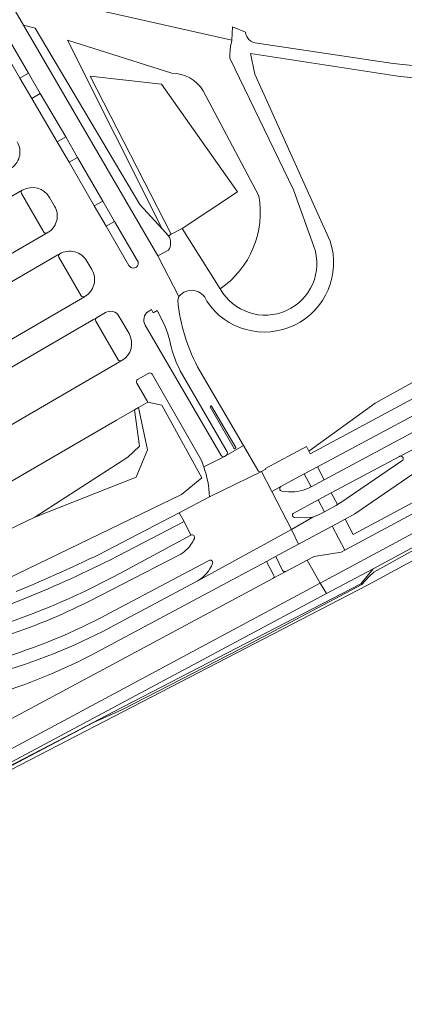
# Model space of a CAD drawing. Header units: metres. Extents: x 197700 to 204338, y 317132 to 325229.
# Tile 508 of 656: x 201422 to 201500, y 319771 to 319971. Entities that reach past the tile are written whole.
import ezdxf

# ---------------------------------------------------------------- set-up
doc = ezdxf.new("R2010")
doc.units = ezdxf.units.M
for name, color, linetype, lineweight in [('B-WE-GR-BOUWLAND-GV', 80, 'Continuous', 13), ('B-WE-IE-TERREINAFSCHEIDING_KUNSTMATIG_HEKWERK-G', 20, 'IE-TERREINAFSCHEIDING-KUNSTMATIG', 18), ('B-WE-OG-TERREIN_CULTUURSCHEIDING-GV', 7, 'Continuous', 18), ('B-WE-OG-TERREIN_ERF-GV', 7, 'Continuous', 18), ('B-WE-OG-WEG-GV', 7, 'Continuous', 18), ('B-WE-VH-ONVERHARD-GV', 252, 'Continuous', 18), ('B-WE-VH-VERHARDING_ASFALT-GV', 252, 'Continuous', 18), ('B-WE-VH-VERHARDING_GESLOTEN-GV', 252, 'Continuous', 18), ('B-WE-VH-VERHARDING_HALFVERHARDING_GRIND-GV', 252, 'Continuous', 18), ('B-WE-VH-VERHARDING_OPEN-GV', 252, 'Continuous', 18), ('B-WE-VH-VERHARDING_TEGEL-GV', 252, 'Continuous', 18)]:
    doc.layers.add(name, color=color, linetype=linetype, lineweight=lineweight)
doc.linetypes.add('IE-TERREINAFSCHEIDING-KUNSTMATIG', pattern='A,4,[82,NLCS.SHX,S=0.75,R=90,X=0,Y=0],4,-2', length=10)

msp = doc.modelspace()

# ---------------------------------------------------------------- linework, layer by layer
at = {"layer": 'B-WE-GR-BOUWLAND-GV'}
msp.add_lwpolyline([(201521.523, 319871.629), (201492.683, 319856.019), (201380.398, 319797.895), (201386.947, 319785.54), (201394.155, 319757.019), (201394.504, 319755.488), (201396.057, 319748.685), (201396.221, 319748.62), (201396.332, 319748.228), (201402.389, 319746.179), (201429.646, 319736.956), (201432.387, 319737.008), (201436.592, 319737.089), (201462.389, 319728.622), (201472.426, 319722.636), (201473.346, 319722.217), (201480.174, 319719.881), (201483.087, 319719.071), (201487.381, 319717.944), (201491.865, 319716.802), (201495.882, 319715.964), (201501.03, 319715.09)], dxfattribs=at)
at = {"layer": 'B-WE-IE-TERREINAFSCHEIDING_KUNSTMATIG_HEKWERK-G'}
msp.add_lwpolyline([(201380.136, 319798.389), (201394.134, 319805.495), (201412.991, 319815.477), (201437.202, 319828.162), (201442.901, 319830.757), (201466.966, 319843.119), (201491.574, 319856.149), (201492.943, 319857.675), (201494.019, 319858.668), (201520.078, 319873.155), (201528.91, 319877.998)], dxfattribs=at)
at = {"layer": 'B-WE-OG-TERREIN_CULTUURSCHEIDING-GV'}
for points in [[(201480.813, 319883.231), (201481.102, 319882.668), (201572.66, 319931.839), (201576.679, 319933.957), (201594.464, 319943.478), (201593.839, 319944.806), (201570.624, 319935.109), (201525.243, 319910.082), (201494.247, 319892.96)], [(201482.557, 319880.011), (201483.947, 319877.372), (201516.072, 319894.6), (201514.686, 319897.185)], [(201380.136, 319798.389), (201380.398, 319797.895), (201492.683, 319856.019), (201521.523, 319871.629), (201530.549, 319875.786), (201528.91, 319877.998), (201528.824, 319878.115), (201501.49, 319863.449), (201493.871, 319859.377), (201491.349, 319856.327), (201441.229, 319830.323), (201429.906, 319824.404), (201421.452, 319819.986), (201411.965, 319815.026), (201393.871, 319805.568), (201385.719, 319801.308)], [(201480.489, 319861.137), (201481.883, 319861.881), (201487.388, 319862.737), (201488.127, 319863.137), (201485.534, 319867.994), (201485.525, 319868.011), (201478.751, 319864.365), (201474.095, 319861.859), (201474.102, 319861.844), (201475.49, 319859.005), (201475.79, 319858.786), (201476.18, 319858.836)], [(201380.136, 319798.389), (201385.719, 319801.308), (201393.871, 319805.568), (201411.965, 319815.026), (201421.452, 319819.986), (201429.906, 319824.404), (201441.229, 319830.323), (201491.349, 319856.327), (201493.871, 319859.377), (201484.41, 319854.32), (201380.005, 319798.519)]]:
    msp.add_lwpolyline(points, close=True, dxfattribs=at)
for points in [[(201508.189, 319882.849), (201490.165, 319870.506), (201489.514, 319870.158), (201488.176, 319869.438), (201488.192, 319869.406), (201489.802, 319866.319), (201523.457, 319884.388), (201521.855, 319887.462), (201513.688, 319885.321)], [(201480.77, 319875.678), (201481.288, 319875.957), (201479.889, 319878.591), (201475.173, 319876.049), (201475.145, 319876.032), (201475.119, 319876.014)], [(201475.322, 319875.1), (201476.105, 319875.021)], [(201473.709, 319858.002), (201472.227, 319860.853), (201461.371, 319855.01), (201436.691, 319841.818)], [(201356.767, 319795.104), (201361.278, 319797.442), (201388.198, 319811.641), (201388.97, 319812.048), (201473.541, 319857.415), (201473.583, 319857.437)]]:
    msp.add_lwpolyline(points, dxfattribs=at)
for points in [[(201475.119, 319876.014, 0.646317), (201475.322, 319875.1)], [(201476.105, 319875.021, 0.125663), (201480.77, 319875.678)], [(201473.583, 319857.437, 0.4212103), (201473.709, 319858.002)], [(201436.691, 319841.818, -0.0950916), (201391.817, 319828.741)]]:
    msp.add_lwpolyline(points, format="xyb", dxfattribs=at)
at = {"layer": 'B-WE-OG-TERREIN_ERF-GV'}
for points in [[(201465.236, 319966.537), (201422.215, 319976.264), (201418.537, 319979.627), (201407.573, 320000.099), (201404.916, 320009.571), (201402.903, 320017.324), (201401.323, 320023.084), (201400.279, 320025.978)], [(201400.279, 320025.978), (201401.323, 320023.084), (201402.903, 320017.324), (201404.916, 320009.571), (201407.573, 320000.099), (201418.537, 319979.627), (201422.215, 319976.264), (201465.236, 319966.537), (201465.253, 319967.901), (201465.342, 319969.264), (201467.959, 319968.163)], [(201395.694, 320016.414), (201422.983, 319969.556), (201425.348, 319969.006), (201446.587, 319933.214), (201451.09, 319928.274), (201431.893, 319966.553), (201453.063, 319959.872)], [(201422.983, 319969.556), (201450.209, 319922.805), (201452.405, 319923.934)], [(201452.376, 319926.871), (201451.09, 319928.274), (201446.587, 319933.214), (201425.348, 319969.006), (201422.983, 319969.556)], [(201453.063, 319959.872), (201431.893, 319966.553), (201451.09, 319928.274), (201452.376, 319926.871), (201452.911, 319927.22), (201436.526, 319959.24), (201450.932, 319957.657), (201466.391, 319935.826), (201455.159, 319928.335)], [(201470.318, 319965.951), (201497.947, 319961.813), (201551.435, 319956.282)], [(201481.854, 319924.734), (201477.722, 319936.186), (201464.842, 319962.899)], [(201577.562, 319950.7), (201498.867, 319959.226), (201468.971, 319963.835), (201469.878, 319959.685), (201485.148, 319925.773)], [(201459.427, 319956.263), (201470.684, 319935.005)], [(201470.684, 319935.005), (201459.427, 319956.263)], [(201471.237, 319879.093), (201472.103, 319879.579), (201472.064, 319879.697), (201480.326, 319884.178), (201480.813, 319883.231), (201494.247, 319892.96), (201525.243, 319910.082), (201570.624, 319935.109), (201593.839, 319944.806), (201592.983, 319946.623), (201593.417, 319947.916), (201593.079, 319947.991)], [(201422.573, 319935.445), (201427.097, 319927.635)], [(201422.763, 319936.118), (201422.746, 319936.108)], [(201429.286, 319932.918), (201428.278, 319934.659)], [(201446.106, 319921.828), (201441.467, 319929.81), (201439.77, 319928.809), (201444.364, 319920.842)], [(201455.159, 319928.335), (201462.85, 319916.128)], [(201430.144, 319922.535), (201434.679, 319914.717)], [(201436.844, 319920.016), (201435.839, 319921.746)], [(201454.495, 319914.585), (201454.252, 319913.798)], [(201439.595, 319911.296), (201437.788, 319910.244)], [(201444.375, 319907.052), (201442.33, 319910.572)], [(201451.503, 319908.973), (201450.108, 319911.737), (201449.296, 319911.283), (201448.911, 319911.914), (201448.302, 319911.551)], [(201437.654, 319909.588), (201442.205, 319901.744)], [(201447.682, 319908.723), (201463.032, 319882.331)], [(201442.876, 319901.555), (201442.929, 319901.586)], [(201448.389, 319899.009), (201446.113, 319897.709)], [(201458.993, 319881.45), (201449.071, 319898.823)], [(201464.249, 319883.047), (201454.76, 319899.487)], [(201458.745, 319899.505), (201467.57, 319884.372), (201470.505, 319879.339)], [(201445.929, 319897.023), (201448.174, 319893.166), (201451.025, 319892.555)], [(201405.105, 319850.274), (201430.145, 319862.408), (201454.983, 319874.409), (201459.127, 319877.78), (201451.025, 319892.555), (201448.174, 319893.166), (201446.328, 319892.095)], [(201451.025, 319892.555), (201459.127, 319877.78), (201454.983, 319874.409), (201430.145, 319862.408), (201405.105, 319850.274)], [(201446.328, 319892.095), (201448.1, 319883.493), (201445.846, 319877.906), (201425.266, 319869.812), (201392.545, 319854.103), (201384.476, 319850.229)], [(201460.806, 319892.164), (201465.682, 319883.778)], [(201466, 319883.952), (201461.111, 319892.336)], [(201463.712, 319882.118), (201463.752, 319882.138), (201464.067, 319882.33)], [(201439.603, 319862.899), (201454.543, 319870.71), (201460.676, 319873.969)]]:
    msp.add_lwpolyline(points, dxfattribs=at)
for points in [[(201418.864, 319968.684), (201417.139, 319967.681), (201422.255, 319958.87), (201423.991, 319959.864)], [(201452.911, 319927.22), (201455.159, 319928.335), (201466.391, 319935.826), (201450.932, 319957.657), (201436.526, 319959.24)], [(201431.54, 319946.915), (201426.402, 319955.733), (201424.681, 319954.736), (201429.816, 319945.91)], [(201439.06, 319933.908), (201433.946, 319942.766), (201432.217, 319941.776), (201437.338, 319932.936)], [(201445.455, 319891.588), (201446.487, 319884.246), (201444.131, 319881.976), (201425.266, 319869.812), (201445.846, 319877.906), (201448.1, 319883.493), (201446.328, 319892.095)]]:
    msp.add_lwpolyline(points, close=True, dxfattribs=at)
for points in [[(201464.842, 319962.899, -0.0796727), (201465.236, 319966.537)], [(201467.959, 319968.163, 0.3576927), (201470.318, 319965.951)], [(201453.063, 319959.872, -0.2551045), (201459.427, 319956.263)], [(201459.427, 319956.263, 0.2551045), (201453.063, 319959.872)], [(201420.242, 319940.431, 0.4227616), (201421.719, 319945.912)], [(201428.278, 319934.659, 0.4080473), (201422.763, 319936.118)], [(201422.746, 319936.108, 0.4060299), (201422.573, 319935.445)], [(201470.684, 319935.005, -0.2962239), (201462.85, 319916.128)], [(201462.85, 319916.128, 0.2962239), (201470.684, 319935.005)], [(201427.78, 319927.47, 0.4288876), (201429.286, 319932.918)], [(201427.097, 319927.635, 0.3717307), (201427.78, 319927.47)], [(201452.405, 319923.934, 0.2815633), (201452.376, 319926.871)], [(201485.148, 319925.773, -0.873579), (201460.127, 319913.633)], [(201462.85, 319916.128, 0.9167708), (201481.854, 319924.734)], [(201430.336, 319923.216, 0.3809111), (201430.144, 319922.535)], [(201435.839, 319921.746, 0.4153349), (201430.336, 319923.216)], [(201444.364, 319920.842, 1.0197038), (201446.106, 319921.828)], [(201435.367, 319914.535, 0.4227616), (201436.844, 319920.016)], [(201434.679, 319914.717, 0.3797998), (201435.367, 319914.535)], [(201460.127, 319913.633, 0.5923909), (201454.495, 319914.585)], [(201454.252, 319913.798, 0.1055491), (201458.745, 319899.505)], [(201442.33, 319910.572, 0.4145178), (201439.595, 319911.296)], [(201448.302, 319911.551, 0.4074616), (201447.682, 319908.723)], [(201437.788, 319910.244, 0.4141694), (201437.654, 319909.588)], [(201452.511, 319906.093, 0.0433371), (201451.503, 319908.973)], [(201442.929, 319901.586, 0.4139939), (201444.375, 319907.052)], [(201454.76, 319899.487, -0.0674785), (201452.511, 319906.093)], [(201442.205, 319901.744, 0.4084629), (201442.876, 319901.555)], [(201449.071, 319898.823, 0.4138966), (201448.389, 319899.009)], [(201446.113, 319897.709, 0.4166505), (201445.929, 319897.023)], [(201461.111, 319892.336, 0.9450867), (201460.806, 319892.164)], [(201464.067, 319882.33, 0.3918308), (201464.249, 319883.047)], [(201465.682, 319883.778, 0.9308676), (201466, 319883.952)], [(201459.536, 319880.042, 0.0181241), (201458.993, 319881.45)], [(201463.032, 319882.331, 0.3785711), (201463.712, 319882.118)], [(201460.676, 319873.969, 0.073617), (201459.536, 319880.042)], [(201470.505, 319879.339, 0.3972264), (201471.237, 319879.093)], [(201421.506, 319854.777, 0.0174539), (201439.603, 319862.899)]]:
    msp.add_lwpolyline(points, format="xyb", dxfattribs=at)
at = {"layer": 'B-WE-OG-WEG-GV'}
for points in [[(201456.905, 319866.158), (201442.538, 319858.412)], [(201436.23, 319852.744), (201454.473, 319862.095)], [(201460.595, 319861.056), (201460.191, 319860.845), (201440.259, 319850.27)], [(201440.446, 319847.368), (201458.063, 319856.797)]]:
    msp.add_lwpolyline(points, dxfattribs=at)
for points in [[(201455.989, 319863.179, 0.101924), (201457.625, 319865.502)], [(201457.625, 319865.502, 0.740061), (201456.905, 319866.158)], [(201454.473, 319862.095, 0.0663667), (201455.989, 319863.179)], [(201461.305, 319860.428, 0.71421), (201460.595, 319861.056)], [(201458.31, 319856.932, 0.171693), (201461.305, 319860.428)], [(201442.538, 319858.412, -0.0498191), (201413.973, 319846.497)], [(201458.063, 319856.797, 0.0082293), (201458.31, 319856.932)], [(201418.496, 319845.494, 0.0403998), (201436.23, 319852.744)], [(201440.259, 319850.27, -0.102101), (201394.012, 319836.511)], [(201392.64, 319833.659, 0.1020246), (201440.446, 319847.368)]]:
    msp.add_lwpolyline(points, format="xyb", dxfattribs=at)
at = {"layer": 'B-WE-VH-ONVERHARD-GV'}
msp.add_lwpolyline([(201416.884, 319875.006), (201385.613, 319856.801), (201392.545, 319854.103), (201425.266, 319869.812), (201444.131, 319881.976), (201446.487, 319884.246), (201445.455, 319891.588), (201441.837, 319889.488)], close=True, dxfattribs=at)
at = {"layer": 'B-WE-VH-VERHARDING_ASFALT-GV'}
for points in [[(201608.855, 319930.01), (201547.867, 319897.314), (201547.633, 319895.07), (201488.127, 319863.137), (201487.388, 319862.737), (201481.883, 319861.881), (201480.489, 319861.137), (201483.117, 319856.461), (201500.246, 319865.65), (201617.153, 319928.392), (201748.652, 319998.775), (201745.744, 320004.448)], [(201499.314, 319882.181), (201579.332, 319923.392), (201654.199, 319963.535), (201709.1, 319992.295), (201708.942, 319992.585)], [(201709.259, 319992.005), (201709.1, 319992.295), (201654.199, 319963.535), (201579.332, 319923.392), (201499.314, 319882.181)], [(201609.807, 319944.869), (201601.812, 319940.579), (201523.1, 319898.368), (201516.072, 319894.6), (201483.947, 319877.372), (201481.288, 319875.957), (201480.77, 319875.678)], [(201572.66, 319931.839), (201481.102, 319882.668), (201480.813, 319883.231), (201480.326, 319884.178), (201472.064, 319879.697), (201472.103, 319879.579), (201471.237, 319879.093), (201473.328, 319875.05), (201475.119, 319876.014), (201475.145, 319876.032), (201475.173, 319876.049), (201479.889, 319878.591), (201482.557, 319880.011), (201514.686, 319897.185)], [(201430.336, 319923.216), (201429.968, 319923.002), (201420.072, 319917.241), (201358.865, 319881.665), (201348.414, 319875.591)], [(201434.679, 319914.717), (201430.144, 319922.535)], [(201359.984, 319870.651), (201435.367, 319914.535)], [(201437.19, 319909.896), (201427.294, 319904.135), (201372.424, 319872.202)], [(201437.788, 319910.244), (201437.19, 319909.896)], [(201442.205, 319901.744), (201437.654, 319909.588)], [(201382.397, 319866.347), (201442.456, 319901.31), (201442.876, 319901.555)], [(201478.751, 319864.365), (201485.525, 319868.011), (201488.176, 319869.438), (201489.514, 319870.158), (201490.165, 319870.506), (201508.189, 319882.849)], [(201499.702, 319881.247), (201487.322, 319872.823), (201486.969, 319872.607), (201486.618, 319872.388), (201486.347, 319872.217), (201486.077, 319872.044), (201483.986, 319870.93), (201482.799, 319870.285), (201481.637, 319869.858), (201477.309, 319867.354), (201478.751, 319864.365)], [(201477.757, 319870.669), (201482.695, 319873.311), (201485.363, 319874.74), (201499.215, 319882.141)], [(201475.119, 319876.014), (201473.328, 319875.05), (201477.309, 319867.354), (201481.637, 319869.858), (201480.557, 319869.699), (201478.004, 319869.734)], [(201476.105, 319875.021), (201475.322, 319875.1)], [(201442.538, 319858.412), (201456.905, 319866.158), (201455.534, 319868.96), (201440.475, 319861.095)], [(201436.691, 319841.818), (201461.371, 319855.01), (201472.227, 319860.853), (201474.095, 319861.859), (201478.751, 319864.365), (201477.309, 319867.354), (201458.31, 319856.932)], [(201358.246, 319789.87), (201368.084, 319794.9), (201390.315, 319806.648), (201392.145, 319807.661), (201483.117, 319856.461), (201480.489, 319861.137), (201476.18, 319858.836), (201473.583, 319857.437), (201473.541, 319857.415), (201388.97, 319812.048), (201388.198, 319811.641)], [(201458.063, 319856.797), (201440.446, 319847.368)]]:
    msp.add_lwpolyline(points, dxfattribs=at)
for points in [[(201430.144, 319922.535, -0.3809111), (201430.336, 319923.216)], [(201435.367, 319914.535, -0.3797998), (201434.679, 319914.717)], [(201437.654, 319909.588, -0.4141694), (201437.788, 319910.244)], [(201442.876, 319901.555, -0.4084629), (201442.205, 319901.744)], [(201499.215, 319882.141, -0.0556176), (201499.314, 319882.181)], [(201499.314, 319882.181, -0.8927599), (201499.702, 319881.247)], [(201475.322, 319875.1, -0.646317), (201475.119, 319876.014)], [(201480.77, 319875.678, -0.125663), (201476.105, 319875.021)], [(201478.004, 319869.734, -0.7808558), (201477.757, 319870.669)], [(201440.475, 319861.095, -0.0196743), (201422.22, 319852.906)], [(201413.973, 319846.497, 0.0498191), (201442.538, 319858.412)], [(201458.31, 319856.932, -0.0082293), (201458.063, 319856.797)], [(201422.22, 319852.906, -0.0680386), (201402.874, 319847.954)], [(201440.446, 319847.368, -0.1020246), (201392.64, 319833.659)], [(201391.817, 319828.741, 0.0950916), (201436.691, 319841.818)]]:
    msp.add_lwpolyline(points, format="xyb", dxfattribs=at)
at = {"layer": 'B-WE-VH-VERHARDING_GESLOTEN-GV'}
for points in [[(201454.252, 319913.798), (201454.495, 319914.585), (201450.209, 319922.805), (201422.983, 319969.556), (201395.694, 320016.414)], [(201416.452, 319972.834), (201418.864, 319968.684), (201423.991, 319959.864), (201426.402, 319955.733), (201431.54, 319946.915), (201433.946, 319942.766), (201439.06, 319933.908), (201441.467, 319929.81)], [(201444.364, 319920.842), (201439.77, 319928.809), (201437.338, 319932.936), (201432.217, 319941.776), (201429.816, 319945.91), (201424.681, 319954.736), (201422.255, 319958.87), (201417.139, 319967.681), (201414.71, 319971.84)], [(201467.959, 319968.163), (201465.342, 319969.264), (201465.253, 319967.901), (201465.236, 319966.537)], [(201588.909, 319952.009), (201584.936, 319952.594), (201576.974, 319953.641), (201575.503, 319953.793), (201551.435, 319956.282), (201497.947, 319961.813), (201470.318, 319965.951)], [(201464.842, 319962.899), (201477.722, 319936.186), (201481.854, 319924.734)], [(201485.148, 319925.773), (201469.878, 319959.685), (201468.971, 319963.835), (201498.867, 319959.226), (201577.562, 319950.7)], [(201312.544, 319935.644), (201339.259, 319869.821), (201383.138, 319861.052), (201385.613, 319856.801), (201416.884, 319875.006), (201441.837, 319889.488), (201445.455, 319891.588), (201446.328, 319892.095), (201448.174, 319893.166), (201445.929, 319897.023)], [(201340.823, 319888.567), (201422.746, 319936.108), (201422.763, 319936.118)], [(201428.278, 319934.659), (201429.286, 319932.918)], [(201441.467, 319929.81), (201446.106, 319921.828)], [(201427.78, 319927.47), (201345.883, 319879.906), (201345.847, 319879.886)], [(201462.85, 319916.128), (201455.159, 319928.335), (201452.911, 319927.22), (201452.376, 319926.871)], [(201347.025, 319874.783), (201348.414, 319875.591), (201358.865, 319881.665), (201420.072, 319917.241), (201429.968, 319923.002), (201430.336, 319923.216)], [(201452.405, 319923.934), (201450.209, 319922.805), (201454.495, 319914.585)], [(201435.839, 319921.746), (201436.844, 319920.016)], [(201435.367, 319914.535), (201359.984, 319870.651), (201349.705, 319872.746), (201349.652, 319872.757), (201348.066, 319873.08)], [(201368.354, 319869.836), (201372.39, 319872.183), (201372.392, 319872.184), (201372.424, 319872.202), (201427.294, 319904.135), (201437.19, 319909.896), (201437.788, 319910.244), (201439.595, 319911.296)], [(201442.33, 319910.572), (201444.375, 319907.052)], [(201448.302, 319911.551), (201448.911, 319911.914), (201449.296, 319911.283), (201450.108, 319911.737), (201451.503, 319908.973)], [(201463.032, 319882.331), (201447.682, 319908.723)], [(201442.929, 319901.586), (201442.876, 319901.555), (201442.456, 319901.31), (201382.397, 319866.347), (201382.224, 319866.246)], [(201446.113, 319897.709), (201448.389, 319899.009)], [(201449.071, 319898.823), (201458.993, 319881.45)], [(201454.76, 319899.487), (201464.249, 319883.047)], [(201464.067, 319882.33), (201467.57, 319884.372), (201458.745, 319899.505)], [(201465.682, 319883.778), (201460.806, 319892.164)], [(201461.111, 319892.336), (201466, 319883.952)], [(201470.505, 319879.339), (201467.57, 319884.372), (201464.067, 319882.33), (201463.752, 319882.138), (201463.712, 319882.118), (201459.536, 319880.042)], [(201459.536, 319880.042), (201463.712, 319882.118)], [(201458.31, 319856.932), (201477.309, 319867.354), (201473.328, 319875.05), (201471.237, 319879.093), (201460.676, 319873.969), (201454.543, 319870.71), (201455.534, 319868.96), (201456.905, 319866.158)], [(201460.676, 319873.969), (201471.237, 319879.093)], [(201454.473, 319862.095), (201436.23, 319852.744)], [(201440.259, 319850.27), (201460.191, 319860.845), (201460.595, 319861.056)]]:
    msp.add_lwpolyline(points, dxfattribs=at)
for points in [[(201465.236, 319966.537, 0.0796727), (201464.842, 319962.899)], [(201470.318, 319965.951, -0.3576927), (201467.959, 319968.163)], [(201421.719, 319945.912, -0.4227616), (201420.242, 319940.431)], [(201422.763, 319936.118, -0.4080473), (201428.278, 319934.659)], [(201429.286, 319932.918, -0.4288876), (201427.78, 319927.47)], [(201452.376, 319926.871, -0.2815633), (201452.405, 319923.934)], [(201460.127, 319913.633, 0.873579), (201485.148, 319925.773)], [(201481.854, 319924.734, -0.9167708), (201462.85, 319916.128)], [(201430.336, 319923.216, -0.4153349), (201435.839, 319921.746)], [(201446.106, 319921.828, -1.0197038), (201444.364, 319920.842)], [(201436.844, 319920.016, -0.4227616), (201435.367, 319914.535)], [(201454.495, 319914.585, -0.5923909), (201460.127, 319913.633)], [(201458.745, 319899.505, -0.1055491), (201454.252, 319913.798)], [(201439.595, 319911.296, -0.4145178), (201442.33, 319910.572)], [(201447.682, 319908.723, -0.4074616), (201448.302, 319911.551)], [(201451.503, 319908.973, -0.0433371), (201452.511, 319906.093)], [(201444.375, 319907.052, -0.4139939), (201442.929, 319901.586)], [(201452.511, 319906.093, 0.0674785), (201454.76, 319899.487)], [(201448.389, 319899.009, -0.4138966), (201449.071, 319898.823)], [(201445.929, 319897.023, -0.4166505), (201446.113, 319897.709)], [(201460.806, 319892.164, -0.9450867), (201461.111, 319892.336)], [(201464.249, 319883.047, -0.3918308), (201464.067, 319882.33)], [(201466, 319883.952, -0.9308676), (201465.682, 319883.778)], [(201458.993, 319881.45, -0.0181241), (201459.536, 319880.042)], [(201463.712, 319882.118, -0.3785711), (201463.032, 319882.331)], [(201459.536, 319880.042, -0.073617), (201460.676, 319873.969)], [(201471.237, 319879.093, -0.3972264), (201470.505, 319879.339)], [(201457.625, 319865.502, -0.101924), (201455.989, 319863.179)], [(201456.905, 319866.158, -0.740061), (201457.625, 319865.502)], [(201455.989, 319863.179, -0.0663667), (201454.473, 319862.095)], [(201460.595, 319861.056, -0.71421), (201461.305, 319860.428)], [(201461.305, 319860.428, -0.171693), (201458.31, 319856.932)], [(201436.23, 319852.744, -0.0403998), (201418.496, 319845.494)], [(201394.012, 319836.511, 0.102101), (201440.259, 319850.27)]]:
    msp.add_lwpolyline(points, format="xyb", dxfattribs=at)
for points in [[(201426.402, 319955.733), (201423.991, 319959.864), (201422.255, 319958.87), (201424.681, 319954.736)], [(201431.54, 319946.915), (201429.816, 319945.91), (201432.217, 319941.776), (201433.946, 319942.766)], [(201441.467, 319929.81), (201439.06, 319933.908), (201437.338, 319932.936), (201439.77, 319928.809)]]:
    msp.add_lwpolyline(points, close=True, dxfattribs=at)
at = {"layer": 'B-WE-VH-VERHARDING_HALFVERHARDING_GRIND-GV'}
for points in [[(201422.746, 319936.108), (201340.823, 319888.567)], [(201427.097, 319927.635), (201422.573, 319935.445)], [(201345.883, 319879.906), (201427.78, 319927.47)]]:
    msp.add_lwpolyline(points, dxfattribs=at)
for points in [[(201422.573, 319935.445, -0.4060299), (201422.746, 319936.108)], [(201427.78, 319927.47, -0.3717307), (201427.097, 319927.635)]]:
    msp.add_lwpolyline(points, format="xyb", dxfattribs=at)
at = {"layer": 'B-WE-VH-VERHARDING_OPEN-GV'}
for points in [[(201499.215, 319882.141), (201485.363, 319874.74), (201486.618, 319872.388), (201486.969, 319872.607), (201487.322, 319872.823), (201499.702, 319881.247)], [(201481.637, 319869.858), (201482.799, 319870.285), (201483.986, 319870.93), (201482.695, 319873.311), (201477.757, 319870.669)], [(201478.004, 319869.734), (201480.557, 319869.699), (201481.637, 319869.858)]]:
    msp.add_lwpolyline(points, dxfattribs=at)
for points in [[(201499.314, 319882.181, 0.0556176), (201499.215, 319882.141)], [(201499.702, 319881.247, 0.8927599), (201499.314, 319882.181)], [(201477.757, 319870.669, 0.7808558), (201478.004, 319869.734)]]:
    msp.add_lwpolyline(points, format="xyb", dxfattribs=at)
at = {"layer": 'B-WE-VH-VERHARDING_TEGEL-GV'}
for points in [[(201586.902, 319909.276), (201596.363, 319914.853), (201600.616, 319917.157), (201600.829, 319916.863), (201707.813, 319974.139), (201728.578, 319985.233), (201749.517, 319996.421), (201749.785, 319996.564), (201748.652, 319998.775), (201617.153, 319928.392), (201500.246, 319865.65), (201483.117, 319856.461), (201484.41, 319854.32), (201493.871, 319859.377), (201501.49, 319863.449), (201528.824, 319878.115), (201532.015, 319879.827)], [(201485.534, 319867.994), (201488.127, 319863.137), (201547.633, 319895.07), (201547.867, 319897.314), (201548.143, 319901.507), (201521.855, 319887.462), (201523.457, 319884.388), (201489.802, 319866.319), (201488.192, 319869.406), (201488.176, 319869.438), (201485.525, 319868.011)], [(201483.947, 319877.372), (201482.557, 319880.011), (201479.889, 319878.591), (201481.288, 319875.957)], [(201485.363, 319874.74), (201482.695, 319873.311), (201483.986, 319870.93), (201486.077, 319872.044), (201486.347, 319872.217), (201486.618, 319872.388)]]:
    msp.add_lwpolyline(points, close=True, dxfattribs=at)
for points in [[(201440.475, 319861.095), (201455.534, 319868.96), (201454.543, 319870.71), (201439.603, 319862.899)], [(201473.583, 319857.437), (201476.18, 319858.836), (201475.79, 319858.786), (201475.49, 319859.005), (201474.102, 319861.844), (201474.095, 319861.859), (201472.227, 319860.853)], [(201472.227, 319860.853), (201473.709, 319858.002)], [(201378.219, 319797.316), (201380.136, 319798.389), (201380.005, 319798.519), (201484.41, 319854.32), (201483.117, 319856.461), (201392.145, 319807.661), (201390.315, 319806.648), (201368.084, 319794.9), (201358.246, 319789.87)]]:
    msp.add_lwpolyline(points, dxfattribs=at)
for points in [[(201439.603, 319862.899, -0.0174539), (201421.506, 319854.777)], [(201422.22, 319852.906, 0.0196743), (201440.475, 319861.095)], [(201473.709, 319858.002, -0.4212103), (201473.583, 319857.437)], [(201402.874, 319847.954, 0.0680386), (201422.22, 319852.906)]]:
    msp.add_lwpolyline(points, format="xyb", dxfattribs=at)

doc.saveas('drawing.dxf')
